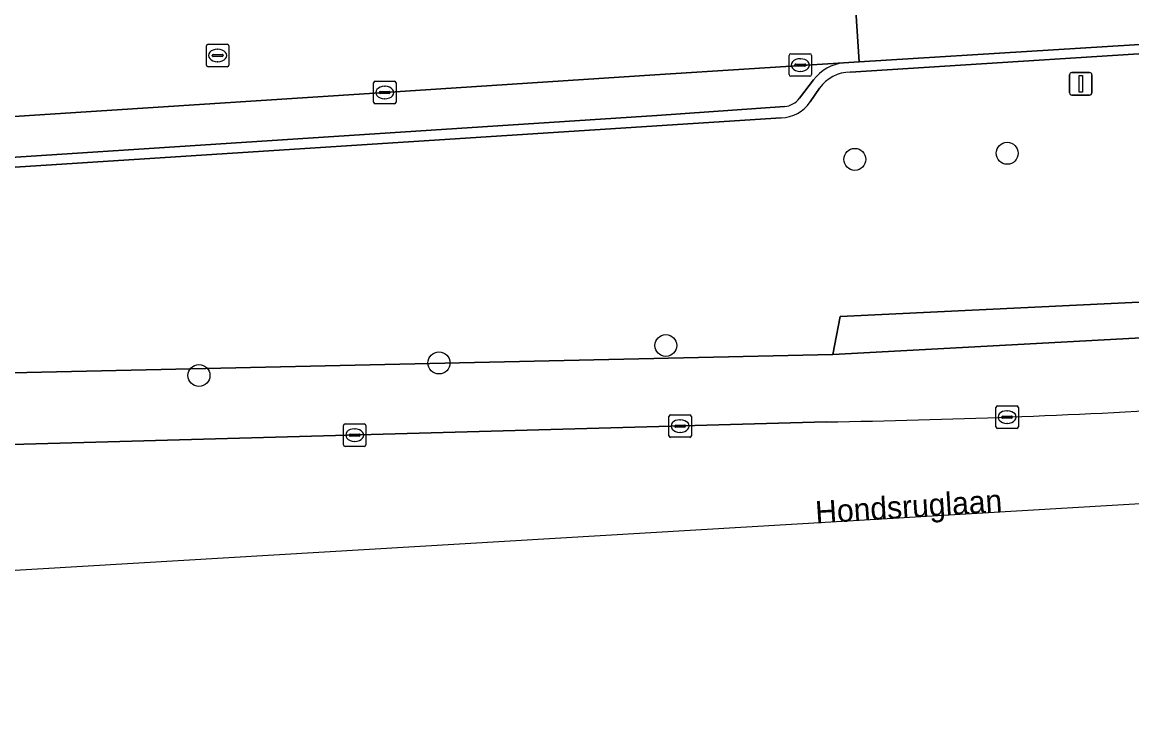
# Model space of a CAD drawing. Extents: x 159626 to 160723, y 388173 to 389416.
# Drawn here: x 160218.48 to 160267.84, y 388302.7 to 388333.97 of the extents above; entities that cross this region are included whole.
import ezdxf

# ---------------------------------------------------------------- set-up
doc = ezdxf.new("R2010")
doc.units = 0
for name, color, linetype in [('IMGEO_Boom', 7, 'Continuous'), ('IMGEO_Groenvoorziening', 7, 'Continuous'), ('IMGEO_Kolk', 7, 'Continuous'), ('IMGEO_Openbare_ruimte_label', 7, 'Continuous'), ('IMGEO_Parkeervlak_open', 7, 'Continuous'), ('IMGEO_Rijbaan_lokaal_open', 7, 'Continuous'), ('IMGEO_Rijbaan_regionaal_gesloten', 7, 'Continuous'), ('IMGEO_Rioolput', 7, 'Continuous'), ('IMGEO_Verkeersbordpaal', 7, 'Continuous'), ('IMGEO_Voetpad_open', 7, 'Continuous')]:
    doc.layers.add(name, color=color, linetype=linetype)

msp = doc.modelspace()

# ---------------------------------------------------------------- linework, layer by layer
at = {"layer": 'IMGEO_Boom'}
for centre in [(160255.518, 388327.863), (160262.295, 388328.135), (160247.111, 388319.581), (160237.02, 388318.806), (160226.342, 388318.246)]:
    msp.add_circle(centre, 0.489, dxfattribs=at)
at = {"layer": 'IMGEO_Groenvoorziening'}
for points in [[(160275.251, 388333.032), (160273.05, 388332.864), (160255.318, 388331.742)], [(160253.95, 388331.026), (160253.528, 388330.415)], [(160252.24, 388329.717), (160199.04, 388326.286), (160191.567, 388325.782), (160182.791, 388325.09)], [(160156.472, 388323.601), (160153.423, 388323.103), (160154.712, 388313.943), (160173.871, 388315.923), (160174.582, 388317.5), (160201.931, 388319.48), (160202.07, 388318.016), (160254.544, 388319.181), (160254.864, 388320.871), (160281.759, 388322.163), (160281.704, 388320.643), (160324.312, 388322.922), (160347.85, 388324.637), (160343.696, 388323.137)], [(160343.696, 388323.137), (160347.85, 388324.637), (160324.312, 388322.922), (160281.704, 388320.643), (160254.544, 388319.181), (160202.07, 388318.016), (160173.871, 388315.923), (160154.712, 388313.943), (160155.086, 388311.29)], [(160211.084, 388314.977), (160254.257, 388316.178)]]:
    msp.add_lwpolyline(points, dxfattribs=at)
msp.add_lwpolyline([(160281.704, 388320.643), (160281.759, 388322.163), (160254.864, 388320.871), (160254.544, 388319.181)], close=True, dxfattribs=at)
for centre, radius, start, end in [((160255.304, 388330.103), 1.639, 89.5223, 145.7321), ((160252.22, 388331.291), 1.574, 270.7288, 326.18), ((160247.729, 388707.589), 391.465, 270.95547, 273.35124)]:
    msp.add_arc(centre, radius, start, end, dxfattribs=at)
at = {"layer": 'IMGEO_Kolk'}
for p, q in [((160252.593, 388331.632), (160252.593, 388332.484)), ((160252.668, 388332.558), (160253.52, 388332.558)), ((160253.081, 388332.338), (160253.106, 388332.338)), ((160253.594, 388332.484), (160253.594, 388331.632)), ((160252.852, 388332.052), (160252.852, 388332.064)), ((160253.29, 388332.015), (160252.892, 388332.015)), ((160252.895, 388332.101), (160253.293, 388332.101)), ((160253.336, 388332.064), (160253.336, 388332.052)), ((160234.183, 388331.336), (160235.035, 388331.336)), ((160253.52, 388331.558), (160252.668, 388331.558)), ((160253.104, 388331.778), (160253.079, 388331.778)), ((160234.108, 388330.41), (160234.108, 388331.262)), ((160234.367, 388330.83), (160234.367, 388330.842)), ((160234.41, 388330.879), (160234.808, 388330.879)), ((160234.596, 388331.116), (160234.621, 388331.116)), ((160234.851, 388330.842), (160234.851, 388330.83)), ((160235.109, 388331.262), (160235.109, 388330.41)), ((160235.035, 388330.336), (160234.183, 388330.336)), ((160234.805, 388330.793), (160234.407, 388330.793)), ((160234.619, 388330.556), (160234.594, 388330.556)), ((160247.322, 388316.495), (160248.174, 388316.495)), ((160261.792, 388315.969), (160261.792, 388316.821)), ((160261.867, 388316.895), (160262.719, 388316.895)), ((160262.28, 388316.675), (160262.305, 388316.675)), ((160262.793, 388316.821), (160262.793, 388315.969)), ((160232.772, 388315.168), (160232.772, 388316.02)), ((160232.847, 388316.094), (160233.699, 388316.094)), ((160233.773, 388316.02), (160233.773, 388315.168)), ((160247.247, 388315.569), (160247.247, 388316.421)), ((160247.506, 388315.989), (160247.506, 388316.001)), ((160247.549, 388316.038), (160247.947, 388316.038)), ((160247.735, 388316.275), (160247.76, 388316.275)), ((160247.99, 388316.001), (160247.99, 388315.989)), ((160248.248, 388316.421), (160248.248, 388315.569)), ((160262.051, 388316.389), (160262.051, 388316.401)), ((160262.489, 388316.352), (160262.091, 388316.352)), ((160262.094, 388316.438), (160262.492, 388316.438)), ((160262.303, 388316.115), (160262.278, 388316.115)), ((160262.535, 388316.401), (160262.535, 388316.389)), ((160233.031, 388315.588), (160233.031, 388315.6)), ((160233.469, 388315.551), (160233.071, 388315.551)), ((160233.074, 388315.637), (160233.472, 388315.637)), ((160233.26, 388315.874), (160233.285, 388315.874)), ((160233.515, 388315.6), (160233.515, 388315.588)), ((160247.944, 388315.952), (160247.546, 388315.952)), ((160247.758, 388315.715), (160247.733, 388315.715)), ((160262.719, 388315.895), (160261.867, 388315.895)), ((160233.699, 388315.094), (160232.847, 388315.094)), ((160233.283, 388315.314), (160233.258, 388315.314)), ((160248.174, 388315.495), (160247.322, 388315.495))]:
    msp.add_line(p, q, dxfattribs=at)
for points in [[(160252.593, 388331.632), (160252.593, 388332.484)], [(160252.668, 388332.558), (160253.52, 388332.558)], [(160253.594, 388332.484), (160253.594, 388331.632)], [(160234.183, 388331.336), (160235.035, 388331.336)], [(160253.52, 388331.558), (160252.668, 388331.558)], [(160234.108, 388330.41), (160234.108, 388331.262)], [(160235.109, 388331.262), (160235.109, 388330.41)], [(160235.035, 388330.336), (160234.183, 388330.336)], [(160247.322, 388316.495), (160248.174, 388316.495)], [(160261.792, 388315.969), (160261.792, 388316.821)], [(160261.867, 388316.895), (160262.719, 388316.895)], [(160262.793, 388316.821), (160262.793, 388315.969)], [(160232.772, 388315.168), (160232.772, 388316.02)], [(160232.847, 388316.094), (160233.699, 388316.094)], [(160233.773, 388316.02), (160233.773, 388315.168)], [(160247.247, 388315.569), (160247.247, 388316.421)], [(160248.248, 388316.421), (160248.248, 388315.569)], [(160262.719, 388315.895), (160261.867, 388315.895)], [(160233.699, 388315.094), (160232.847, 388315.094)], [(160248.174, 388315.495), (160247.322, 388315.495)]]:
    msp.add_lwpolyline(points, dxfattribs=at)
for centre, radius, start, end in [((160252.67, 388332.482), 0.0765, 91.552, 178.448), ((160252.67, 388332.482), 0.0765, 91.552, 178.448), ((160253.518, 388332.482), 0.0765, 1.552, 88.448), ((160253.518, 388332.482), 0.0765, 1.552, 88.448), ((160252.892, 388332.061), 0.0403, 85.8775, 175.7526), ((160252.889, 388332.051), 0.0366, 178.938, 274.7102), ((160253.293, 388332.058), 0.043, 264.8664, 352.4533), ((160253.297, 388332.063), 0.0386, 1.7309, 96.639), ((160234.185, 388331.26), 0.0765, 91.552, 178.448), ((160234.185, 388331.26), 0.0765, 91.552, 178.448), ((160235.033, 388331.26), 0.0765, 1.552, 88.448), ((160235.033, 388331.26), 0.0765, 1.552, 88.448), ((160252.67, 388331.634), 0.0765, 181.552, 268.448), ((160252.67, 388331.634), 0.0765, 181.552, 268.448), ((160253.518, 388331.634), 0.0765, 271.552, 358.448), ((160253.518, 388331.634), 0.0765, 271.552, 358.448), ((160234.407, 388330.839), 0.0403, 85.8775, 175.7526), ((160234.404, 388330.829), 0.0366, 178.938, 274.7102), ((160234.808, 388330.836), 0.043, 264.8664, 352.4533), ((160234.812, 388330.841), 0.0386, 1.7309, 96.639), ((160234.185, 388330.412), 0.0765, 181.552, 268.448), ((160234.185, 388330.412), 0.0765, 181.552, 268.448), ((160235.033, 388330.412), 0.0765, 271.552, 358.448), ((160235.033, 388330.412), 0.0765, 271.552, 358.448), ((160247.324, 388316.419), 0.0765, 91.552, 178.448), ((160247.324, 388316.419), 0.0765, 91.552, 178.448), ((160248.172, 388316.419), 0.0765, 1.552, 88.448), ((160248.172, 388316.419), 0.0765, 1.552, 88.448), ((160261.869, 388316.819), 0.0765, 91.552, 178.448), ((160261.869, 388316.819), 0.0765, 91.552, 178.448), ((160262.717, 388316.819), 0.0765, 1.552, 88.448), ((160262.717, 388316.819), 0.0765, 1.552, 88.448), ((160232.849, 388316.018), 0.0765, 91.552, 178.448), ((160232.849, 388316.018), 0.0765, 91.552, 178.448), ((160233.697, 388316.018), 0.0765, 1.552, 88.448), ((160233.697, 388316.018), 0.0765, 1.552, 88.448), ((160247.546, 388315.998), 0.0403, 85.8775, 175.7526), ((160247.951, 388316), 0.0386, 1.7309, 96.639), ((160262.091, 388316.398), 0.0403, 85.8775, 175.7526), ((160262.088, 388316.388), 0.0366, 178.938, 274.7102), ((160262.492, 388316.395), 0.043, 264.8664, 352.4533), ((160262.496, 388316.4), 0.0386, 1.7309, 96.639), ((160233.071, 388315.597), 0.0403, 85.8775, 175.7526), ((160233.068, 388315.587), 0.0366, 178.938, 274.7102), ((160233.472, 388315.594), 0.043, 264.8664, 352.4533), ((160233.476, 388315.599), 0.0386, 1.7309, 96.639), ((160247.324, 388315.571), 0.0765, 181.552, 268.448), ((160247.324, 388315.571), 0.0765, 181.552, 268.448), ((160247.543, 388315.988), 0.0366, 178.938, 274.7102), ((160247.947, 388315.995), 0.043, 264.8664, 352.4533), ((160248.172, 388315.571), 0.0765, 271.552, 358.448), ((160248.172, 388315.571), 0.0765, 271.552, 358.448), ((160261.869, 388315.971), 0.0765, 181.552, 268.448), ((160261.869, 388315.971), 0.0765, 181.552, 268.448), ((160262.717, 388315.971), 0.0765, 271.552, 358.448), ((160262.717, 388315.971), 0.0765, 271.552, 358.448), ((160232.849, 388315.17), 0.0765, 181.552, 268.448), ((160232.849, 388315.17), 0.0765, 181.552, 268.448), ((160233.697, 388315.17), 0.0765, 271.552, 358.448), ((160233.697, 388315.17), 0.0765, 271.552, 358.448)]:
    msp.add_arc(centre, radius, start, end, dxfattribs=at)
for centre, major_axis, ratio, start_param, end_param in [((160253.08, 388332.058), (-0.387, 0.002), 0.722429, 4.712389, 7.853982), ((160253.105, 388332.058), (-0.39, 0.002), 0.717154, 1.570796, 4.712389), ((160234.595, 388330.836), (-0.387, 0.002), 0.722429, 4.712389, 7.853982), ((160234.62, 388330.836), (-0.39, 0.002), 0.717154, 1.570796, 4.712389), ((160262.279, 388316.395), (-0.387, 0.002), 0.722429, 4.712389, 7.853982), ((160262.304, 388316.395), (-0.39, 0.002), 0.717154, 1.570796, 4.712389), ((160247.734, 388315.995), (-0.387, 0.002), 0.722429, 4.712389, 7.853982), ((160247.759, 388315.995), (-0.39, 0.002), 0.717154, 1.570796, 4.712389), ((160233.259, 388315.594), (-0.387, 0.002), 0.722429, 4.712389, 7.853982), ((160233.284, 388315.594), (-0.39, 0.002), 0.717154, 1.570796, 4.712389)]:
    msp.add_ellipse(centre, major_axis=major_axis, ratio=ratio, start_param=start_param, end_param=end_param, dxfattribs=at)
at = {"layer": 'IMGEO_Parkeervlak_open'}
for points in [[(160255.019, 388332.155), (160246.621, 388331.619), (160234.606, 388330.838), (160193.819, 388328.2)], [(160253.056, 388330.584), (160253.677, 388331.396)], [(160183.427, 388325.589), (160190.606, 388326.152), (160197.428, 388326.61), (160246.705, 388329.808), (160252.392, 388330.213)]]:
    msp.add_lwpolyline(points, dxfattribs=at)
for centre, radius, start, end in [((160255.229, 388330.218), 1.949, 96.1896, 142.7931), ((160252.318, 388331.125), 0.915, 274.6279, 323.7593)]:
    msp.add_arc(centre, radius, start, end, dxfattribs=at)
at = {"layer": 'IMGEO_Rijbaan_lokaal_open'}
for points in [[(160255.708, 388337.234), (160255.387, 388337.213), (160255.715, 388332.198), (160272.995, 388333.275), (160274.044, 388333.37), (160273.773, 388338.25), (160272.673, 388338.174)], [(160193.819, 388328.2), (160234.606, 388330.838), (160246.621, 388331.619), (160255.019, 388332.155), (160255.715, 388332.198), (160255.387, 388337.213), (160250.246, 388336.877), (160246.452, 388336.632), (160241.444, 388336.306), (160237.659, 388336.06), (160232.756, 388335.741), (160228.99, 388335.496), (160223.56, 388335.143), (160219.765, 388334.896), (160214.326, 388334.543)]]:
    msp.add_lwpolyline(points, dxfattribs=at)
at = {"layer": 'IMGEO_Rijbaan_regionaal_gesloten'}
for points in [[(160158.496, 388304.948), (160156.671, 388304.674), (160156.564, 388304.66), (160156.741, 388302.704), (160179.61, 388307.304), (160400.618, 388320.403), (160464.969, 388324.217), (160501.903, 388326.406)], [(160254.257, 388316.178), (160211.084, 388314.977)]]:
    msp.add_lwpolyline(points, dxfattribs=at)
msp.add_arc((160247.729, 388707.589), 391.465, 270.95547, 273.35124, dxfattribs=at)
at = {"layer": 'IMGEO_Rioolput'}
for p, q in [((160226.675, 388332.059), (160226.675, 388332.911)), ((160226.75, 388332.985), (160227.602, 388332.985)), ((160227.676, 388332.911), (160227.676, 388332.059)), ((160226.934, 388332.479), (160226.934, 388332.491)), ((160227.372, 388332.442), (160226.974, 388332.442)), ((160226.977, 388332.528), (160227.375, 388332.528)), ((160227.163, 388332.765), (160227.188, 388332.765)), ((160227.418, 388332.491), (160227.418, 388332.479)), ((160227.602, 388331.985), (160226.75, 388331.985)), ((160227.186, 388332.205), (160227.161, 388332.205))]:
    msp.add_line(p, q, dxfattribs=at)
for points in [[(160226.675, 388332.059), (160226.675, 388332.911)], [(160226.75, 388332.985), (160227.602, 388332.985)], [(160227.676, 388332.911), (160227.676, 388332.059)], [(160227.602, 388331.985), (160226.75, 388331.985)]]:
    msp.add_lwpolyline(points, dxfattribs=at)
for centre, radius, start, end in [((160226.752, 388332.909), 0.0765, 91.552, 178.448), ((160226.752, 388332.909), 0.0765, 91.552, 178.448), ((160227.6, 388332.909), 0.0765, 1.552, 88.448), ((160227.6, 388332.909), 0.0765, 1.552, 88.448), ((160226.974, 388332.488), 0.0403, 85.8775, 175.7526), ((160226.971, 388332.478), 0.0366, 178.938, 274.7102), ((160227.375, 388332.485), 0.043, 264.8664, 352.4533), ((160227.379, 388332.49), 0.0386, 1.7309, 96.639), ((160226.752, 388332.061), 0.0765, 181.552, 268.448), ((160226.752, 388332.061), 0.0765, 181.552, 268.448), ((160227.6, 388332.061), 0.0765, 271.552, 358.448), ((160227.6, 388332.061), 0.0765, 271.552, 358.448)]:
    msp.add_arc(centre, radius, start, end, dxfattribs=at)
for centre, major_axis, ratio, start_param, end_param in [((160227.162, 388332.485), (-0.387, 0.002), 0.722429, 4.712389, 7.853982), ((160227.187, 388332.485), (-0.39, 0.002), 0.717154, 1.570796, 4.712389)]:
    msp.add_ellipse(centre, major_axis=major_axis, ratio=ratio, start_param=start_param, end_param=end_param, dxfattribs=at)
at = {"layer": 'IMGEO_Verkeersbordpaal'}
for p, q in [((160265.071, 388330.825), (160265.071, 388331.625)), ((160265.071, 388331.625), (160265.071, 388330.825)), ((160265.171, 388331.725), (160265.961, 388331.725)), ((160265.961, 388331.725), (160265.171, 388331.725)), ((160266.061, 388331.625), (160266.061, 388330.825)), ((160266.061, 388330.825), (160266.061, 388331.625)), ((160265.961, 388330.725), (160265.171, 388330.725)), ((160265.171, 388330.725), (160265.961, 388330.725))]:
    msp.add_line(p, q, dxfattribs=at)
msp.add_lwpolyline([(160265.491, 388331.6), (160265.641, 388331.6), (160265.641, 388330.85), (160265.491, 388330.85), (160265.491, 388331.6)], dxfattribs=at)
for centre, start, end in [((160265.171, 388331.625), 90, 180), ((160265.171, 388331.625), 90, 180), ((160265.961, 388331.625), 0, 90), ((160265.961, 388331.625), 360, 90), ((160265.171, 388330.825), 180, 270), ((160265.171, 388330.825), 180, 270), ((160265.961, 388330.825), 270, 0), ((160265.961, 388330.825), 270, 0)]:
    msp.add_arc(centre, 0.1, start, end, dxfattribs=at)
at = {"layer": 'IMGEO_Voetpad_open'}
for points in [[(160275.549, 388333.506), (160274.044, 388333.37), (160272.995, 388333.275), (160255.715, 388332.198), (160255.019, 388332.155)], [(160255.318, 388331.742), (160273.05, 388332.864), (160275.251, 388333.032)], [(160253.677, 388331.396), (160253.056, 388330.584)], [(160253.528, 388330.415), (160253.95, 388331.026)], [(160252.392, 388330.213), (160246.705, 388329.808), (160197.428, 388326.61), (160190.606, 388326.152), (160183.427, 388325.589)], [(160182.791, 388325.09), (160191.567, 388325.782), (160199.04, 388326.286), (160252.24, 388329.717)]]:
    msp.add_lwpolyline(points, dxfattribs=at)
for centre, radius, start, end in [((160255.229, 388330.218), 1.949, 96.1896, 142.7931), ((160255.304, 388330.103), 1.639, 89.5223, 145.7321), ((160252.22, 388331.291), 1.574, 270.7288, 326.18), ((160252.318, 388331.125), 0.915, 274.6279, 323.7593)]:
    msp.add_arc(centre, radius, start, end, dxfattribs=at)

# ---------------------------------------------------------------- texts
at = {"layer": 'IMGEO_Openbare_ruimte_label'}
msp.add_text('Hondsruglaan', height=1, rotation=3.6693, dxfattribs=at).set_placement((160253.789, 388311.658))

doc.saveas('drawing.dxf')
